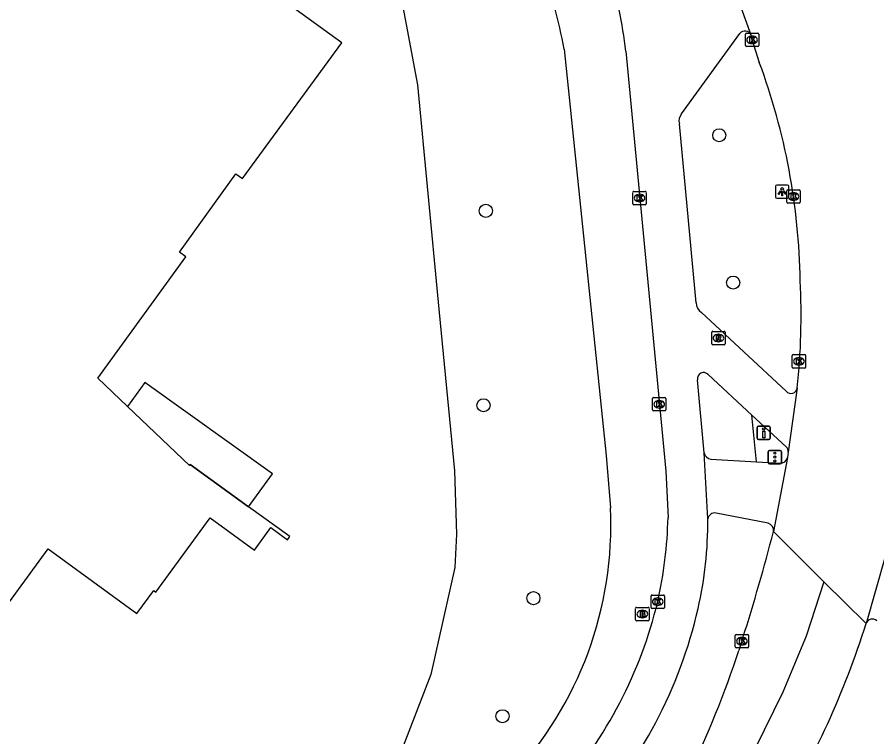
# Model space of a CAD drawing. Extents: x 159040 to 160094, y 381214 to 382518.
# Drawn here: x 159990.6 to 160055, y 382126.9 to 382180.7 of the extents above; entities that cross this region are included whole.
import ezdxf

# ---------------------------------------------------------------- set-up
doc = ezdxf.new("R2010")
doc.units = 0
for name, color, linetype in [('IMGEO_Berm_groen', 7, 'Continuous'), ('IMGEO_Boom', 7, 'Continuous'), ('IMGEO_Brandkraan', 7, 'Continuous'), ('IMGEO_Drukknoppaal', 7, 'Continuous'), ('IMGEO_Fietspad_gesloten', 7, 'Continuous'), ('IMGEO_Hek', 7, 'Continuous'), ('IMGEO_Kolk', 7, 'Continuous'), ('IMGEO_Lichtpunt', 7, 'Continuous'), ('IMGEO_Pand', 7, 'Continuous'), ('IMGEO_Pand_overbouw', 7, 'Continuous'), ('IMGEO_Rijbaan_regionaal_gesloten', 7, 'Continuous'), ('IMGEO_Rioolput', 7, 'Continuous'), ('IMGEO_Verkeerseiland_gesloten', 7, 'Continuous'), ('IMGEO_Verkeersregelinstallatiepaal', 7, 'Continuous'), ('IMGEO_Voetpad_gesloten', 7, 'Continuous'), ('IMGEO_Voetpad_open', 7, 'Continuous')]:
    doc.layers.add(name, color=color, linetype=linetype)

msp = doc.modelspace()

# ---------------------------------------------------------------- linework, layer by layer
at = {"layer": 'IMGEO_Berm_groen'}
msp.add_lwpolyline([(159996.562, 382212.688), (160000, 382209.509), (160011.539, 382198.625), (160016.035, 382191.866), (160018.833, 382185.122), (160020.599, 382175.649), (160022.159, 382159.391), (160023.372, 382146.763), (160023.519, 382142.04), (160023.401, 382139.539), (160021.602, 382131.53), (160019.399, 382125.831), (160015.533, 382119.639), (159991.772, 382088.461)], dxfattribs=at)
at = {"layer": 'IMGEO_Boom'}
for centre in [(160043.193, 382171.886), (160025.722, 382166.227), (160044.236, 382160.86), (160025.548, 382151.677), (160029.285, 382137.244), (160026.97, 382128.41)]:
    msp.add_circle(centre, 0.489, dxfattribs=at)
at = {"layer": 'IMGEO_Brandkraan'}
for p, q in [((160036.934, 382135.63), (160036.934, 382136.482)), ((160037.009, 382136.556), (160037.861, 382136.556)), ((160037.422, 382136.336), (160037.447, 382136.336)), ((160037.935, 382136.482), (160037.935, 382135.63)), ((160037.445, 382135.776), (160037.42, 382135.776)), ((160037.861, 382135.556), (160037.009, 382135.556))]:
    msp.add_line(p, q, dxfattribs=at)
for points in [[(160036.934, 382135.63), (160036.934, 382136.482)], [(160037.009, 382136.556), (160037.861, 382136.556)], [(160037.935, 382136.482), (160037.935, 382135.63)], [(160037.282, 382136.256), (160037.282, 382135.856), (160037.495, 382135.856)], [(160037.513, 382136.256), (160037.282, 382136.256)], [(160037.461, 382136.175), (160037.407, 382136.175), (160037.407, 382136.099)], [(160037.407, 382136.099), (160037.46, 382136.099)], [(160037.469, 382136.023), (160037.407, 382136.023), (160037.407, 382135.942)], [(160037.407, 382135.942), (160037.469, 382135.942)], [(160037.861, 382135.556), (160037.009, 382135.556)]]:
    msp.add_lwpolyline(points, dxfattribs=at)
for centre, radius, start, end in [((160037.011, 382136.48), 0.0765, 91.55205, 178.44795), ((160037.011, 382136.48), 0.0765, 91.55205, 178.44795), ((160037.859, 382136.48), 0.0765, 1.55205, 88.44795), ((160037.859, 382136.48), 0.0765, 1.55205, 88.44795), ((160037.462, 382136.137), 0.0379, 267.82845, 90.93552), ((160037.47, 382135.982), 0.0404, 269.87594, 90.50774), ((160037.501, 382136.107), 0.251, 268.66757, 293.53466), ((160037.517, 382136.111), 0.145, 59.4692, 91.53667), ((160037.542, 382136.158), 0.0922, 285.51372, 58.15012), ((160037.547, 382135.966), 0.105, 301.31148, 78.98903), ((160037.011, 382135.632), 0.0765, 181.55205, 268.44795), ((160037.011, 382135.632), 0.0765, 181.55205, 268.44795), ((160037.859, 382135.632), 0.0765, 271.55205, 358.44795), ((160037.859, 382135.632), 0.0765, 271.55205, 358.44795)]:
    msp.add_arc(centre, radius, start, end, dxfattribs=at)
for centre, major_axis, ratio, start_param, end_param in [((160037.421, 382136.056), (-0.387, 0.002), 0.722429, 4.712389, 7.853982), ((160037.446, 382136.056), (-0.39, 0.002), 0.717154, 1.570796, 4.712389)]:
    msp.add_ellipse(centre, major_axis=major_axis, ratio=ratio, start_param=start_param, end_param=end_param, dxfattribs=at)
at = {"layer": 'IMGEO_Drukknoppaal'}
for p, q in [((160046.022, 382149.222), (160046.022, 382150.022)), ((160046.022, 382150.022), (160046.022, 382149.222)), ((160046.122, 382150.122), (160046.912, 382150.122)), ((160046.912, 382150.122), (160046.122, 382150.122)), ((160047.012, 382150.022), (160047.012, 382149.222)), ((160047.012, 382149.222), (160047.012, 382150.022)), ((160046.912, 382149.122), (160046.122, 382149.122)), ((160046.122, 382149.122), (160046.912, 382149.122))]:
    msp.add_line(p, q, dxfattribs=at)
msp.add_lwpolyline([(160046.592, 382149.747), (160046.592, 382149.247), (160046.442, 382149.247), (160046.442, 382149.747), (160046.592, 382149.747)], dxfattribs=at)
msp.add_circle((160046.517, 382149.912), 0.085, dxfattribs=at)
for centre, start, end in [((160046.122, 382150.022), 90, 180), ((160046.122, 382150.022), 90, 180), ((160046.912, 382150.022), 0, 90), ((160046.912, 382150.022), 360, 90), ((160046.122, 382149.222), 180, 270), ((160046.122, 382149.222), 180, 270), ((160046.912, 382149.222), 270, 0), ((160046.912, 382149.222), 270, 0)]:
    msp.add_arc(centre, 0.1, start, end, dxfattribs=at)
at = {"layer": 'IMGEO_Fietspad_gesloten'}
for points in [[(160040.378, 382173.49), (160044.73, 382179.507)], [(160036.195, 382178.172), (160039.194, 382146.755), (160039.359, 382143.27)], [(160041.475, 382159.347), (160040.206, 382172.739)], [(160048.198, 382152.722), (160041.856, 382158.632)], [(160042.352, 382153.973), (160045.637, 382150.931)], [(160042.057, 382148.13), (160041.565, 382153.586)], [(160045.637, 382150.931), (160048.197, 382148.561)], [(160042.33, 382143.178), (160042.057, 382148.13)]]:
    msp.add_lwpolyline(points, dxfattribs=at)
for centre, radius, start, end in [((160002.63, 382174.353), 33.782, 6.49106, 17.15275), ((160045.113, 382179.181), 0.503, 25.41399, 139.62967), ((160040.987, 382172.955), 0.81, 138.72083, 195.47945), ((160042.309, 382159.333), 0.835, 179.01224, 237.09113), ((160042.012, 382153.671), 0.455, 41.61805, 190.75241), ((160048.557, 382153.048), 0.485, 222.23458, 350.86258), ((160047.923, 382148.218), 0.438, 353.40341, 51.40085), ((160007.424, 382144), 31.943, 347.30131, 358.6908), ((160013.73, 382142.855), 28.602, 347.0826, 0.64724), ((160006.048, 382144.874), 33.482, 318.65316, 346.35968), ((160007.367, 382144.334), 35.134, 317.29078, 347.05136)]:
    msp.add_arc(centre, radius, start, end, dxfattribs=at)
at = {"layer": 'IMGEO_Hek'}
for points in [[(159996.562, 382212.688), (160000, 382209.509), (160011.539, 382198.625), (160016.035, 382191.866), (160018.833, 382185.122), (160020.599, 382175.649), (160022.159, 382159.391)], [(160022.159, 382159.391), (160023.372, 382146.763), (160023.519, 382142.04), (160023.401, 382139.539), (160021.602, 382131.53), (160019.399, 382125.831), (160015.533, 382119.639), (159991.772, 382088.461)]]:
    msp.add_lwpolyline(points, dxfattribs=at)
at = {"layer": 'IMGEO_Kolk'}
for p, q in [((160045.151, 382178.595), (160045.151, 382179.447)), ((160045.226, 382179.521), (160046.078, 382179.521)), ((160046.152, 382179.447), (160046.152, 382178.595)), ((160045.639, 382179.301), (160045.664, 382179.301)), ((160046.078, 382178.521), (160045.226, 382178.521)), ((160045.662, 382178.741), (160045.637, 382178.741)), ((160036.729, 382166.76), (160036.729, 382167.612)), ((160036.804, 382167.686), (160037.656, 382167.686)), ((160037.217, 382167.466), (160037.242, 382167.466)), ((160037.73, 382167.612), (160037.73, 382166.76)), ((160048.246, 382166.877), (160048.246, 382167.729)), ((160048.321, 382167.803), (160049.173, 382167.803)), ((160048.734, 382167.583), (160048.759, 382167.583)), ((160049.247, 382167.729), (160049.247, 382166.877)), ((160037.656, 382166.686), (160036.804, 382166.686)), ((160037.24, 382166.906), (160037.215, 382166.906)), ((160049.173, 382166.803), (160048.321, 382166.803)), ((160048.757, 382167.023), (160048.732, 382167.023)), ((160048.659, 382154.539), (160048.659, 382155.391)), ((160048.734, 382155.465), (160049.586, 382155.465)), ((160049.147, 382155.245), (160049.172, 382155.245)), ((160049.66, 382155.391), (160049.66, 382154.539)), ((160049.586, 382154.465), (160048.734, 382154.465)), ((160049.17, 382154.685), (160049.145, 382154.685)), ((160038.202, 382151.326), (160038.202, 382152.178)), ((160038.277, 382152.252), (160039.129, 382152.252)), ((160038.69, 382152.032), (160038.715, 382152.032)), ((160039.203, 382152.178), (160039.203, 382151.326)), ((160039.129, 382151.252), (160038.277, 382151.252)), ((160038.713, 382151.472), (160038.688, 382151.472)), ((160038.085, 382136.552), (160038.085, 382137.404)), ((160038.16, 382137.478), (160039.012, 382137.478)), ((160038.573, 382137.258), (160038.598, 382137.258)), ((160039.086, 382137.404), (160039.086, 382136.552)), ((160039.012, 382136.478), (160038.16, 382136.478)), ((160038.596, 382136.698), (160038.571, 382136.698)), ((160044.391, 382133.598), (160044.391, 382134.45)), ((160044.466, 382134.524), (160045.318, 382134.524)), ((160045.392, 382134.45), (160045.392, 382133.598)), ((160044.902, 382133.744), (160044.877, 382133.744)), ((160044.879, 382134.304), (160044.904, 382134.304)), ((160045.318, 382133.524), (160044.466, 382133.524))]:
    msp.add_line(p, q, dxfattribs=at)
for points in [[(160045.151, 382178.595), (160045.151, 382179.447)], [(160045.226, 382179.521), (160046.078, 382179.521)], [(160046.152, 382179.447), (160046.152, 382178.595)], [(160045.472, 382179.221), (160045.595, 382179.221), (160045.595, 382179.07), (160045.725, 382179.221), (160045.889, 382179.221), (160045.743, 382179.07), (160045.896, 382178.821), (160045.744, 382178.821), (160045.659, 382178.985), (160045.595, 382178.918), (160045.595, 382178.821), (160045.472, 382178.821), (160045.472, 382179.221)], [(160046.078, 382178.521), (160045.226, 382178.521)], [(160036.729, 382166.76), (160036.729, 382167.612)], [(160036.804, 382167.686), (160037.656, 382167.686)], [(160037.05, 382167.386), (160037.173, 382167.386), (160037.173, 382167.235), (160037.303, 382167.386), (160037.467, 382167.386), (160037.321, 382167.235), (160037.474, 382166.986), (160037.322, 382166.986), (160037.237, 382167.15), (160037.173, 382167.083), (160037.173, 382166.986), (160037.05, 382166.986), (160037.05, 382167.386)], [(160037.73, 382167.612), (160037.73, 382166.76)], [(160048.246, 382166.877), (160048.246, 382167.729)], [(160048.321, 382167.803), (160049.173, 382167.803)], [(160048.567, 382167.503), (160048.69, 382167.503), (160048.69, 382167.352), (160048.82, 382167.503), (160048.984, 382167.503), (160048.838, 382167.352), (160048.991, 382167.103), (160048.839, 382167.103), (160048.754, 382167.267), (160048.69, 382167.2), (160048.69, 382167.103), (160048.567, 382167.103), (160048.567, 382167.503)], [(160049.247, 382167.729), (160049.247, 382166.877)], [(160037.656, 382166.686), (160036.804, 382166.686)], [(160049.173, 382166.803), (160048.321, 382166.803)], [(160048.659, 382154.539), (160048.659, 382155.391)], [(160048.734, 382155.465), (160049.586, 382155.465)], [(160048.98, 382155.165), (160049.103, 382155.165), (160049.103, 382155.014), (160049.233, 382155.165), (160049.397, 382155.165), (160049.251, 382155.014), (160049.404, 382154.765), (160049.252, 382154.765), (160049.167, 382154.929), (160049.103, 382154.862), (160049.103, 382154.765), (160048.98, 382154.765), (160048.98, 382155.165)], [(160049.66, 382155.391), (160049.66, 382154.539)], [(160049.586, 382154.465), (160048.734, 382154.465)], [(160038.202, 382151.326), (160038.202, 382152.178)], [(160038.277, 382152.252), (160039.129, 382152.252)], [(160038.523, 382151.952), (160038.646, 382151.952), (160038.646, 382151.801), (160038.776, 382151.952), (160038.94, 382151.952), (160038.794, 382151.801), (160038.947, 382151.552), (160038.795, 382151.552), (160038.71, 382151.716), (160038.646, 382151.649), (160038.646, 382151.552), (160038.523, 382151.552), (160038.523, 382151.952)], [(160039.203, 382152.178), (160039.203, 382151.326)], [(160039.129, 382151.252), (160038.277, 382151.252)], [(160038.085, 382136.552), (160038.085, 382137.404)], [(160038.16, 382137.478), (160039.012, 382137.478)], [(160038.406, 382137.178), (160038.529, 382137.178), (160038.529, 382137.027), (160038.659, 382137.178), (160038.823, 382137.178), (160038.677, 382137.027), (160038.83, 382136.778), (160038.678, 382136.778), (160038.593, 382136.942), (160038.529, 382136.875), (160038.529, 382136.778), (160038.406, 382136.778), (160038.406, 382137.178)], [(160039.086, 382137.404), (160039.086, 382136.552)], [(160039.012, 382136.478), (160038.16, 382136.478)], [(160044.391, 382133.598), (160044.391, 382134.45)], [(160044.466, 382134.524), (160045.318, 382134.524)], [(160045.392, 382134.45), (160045.392, 382133.598)], [(160044.712, 382134.224), (160044.835, 382134.224), (160044.835, 382134.073), (160044.965, 382134.224), (160045.129, 382134.224), (160044.983, 382134.073), (160045.136, 382133.824), (160044.984, 382133.824), (160044.899, 382133.988), (160044.835, 382133.921), (160044.835, 382133.824), (160044.712, 382133.824), (160044.712, 382134.224)], [(160045.318, 382133.524), (160044.466, 382133.524)]]:
    msp.add_lwpolyline(points, dxfattribs=at)
for centre, start, end in [((160045.228, 382179.445), 91.55205, 178.44795), ((160045.228, 382179.445), 91.55205, 178.44795), ((160046.076, 382179.445), 1.55205, 88.44795), ((160046.076, 382179.445), 1.55205, 88.44795), ((160045.228, 382178.597), 181.55205, 268.44795), ((160045.228, 382178.597), 181.55205, 268.44795), ((160046.076, 382178.597), 271.55205, 358.44795), ((160046.076, 382178.597), 271.55205, 358.44795), ((160036.806, 382167.61), 91.55205, 178.44795), ((160036.806, 382167.61), 91.55205, 178.44795), ((160037.654, 382167.61), 1.55205, 88.44795), ((160037.654, 382167.61), 1.55205, 88.44795), ((160048.323, 382167.727), 91.55205, 178.44795), ((160048.323, 382167.727), 91.55205, 178.44795), ((160049.171, 382167.727), 1.55205, 88.44795), ((160049.171, 382167.727), 1.55205, 88.44795), ((160036.806, 382166.762), 181.55205, 268.44795), ((160036.806, 382166.762), 181.55205, 268.44795), ((160037.654, 382166.762), 271.55205, 358.44795), ((160037.654, 382166.762), 271.55205, 358.44795), ((160048.323, 382166.879), 181.55205, 268.44795), ((160048.323, 382166.879), 181.55205, 268.44795), ((160049.171, 382166.879), 271.55205, 358.44795), ((160049.171, 382166.879), 271.55205, 358.44795), ((160048.736, 382155.389), 91.55205, 178.44795), ((160048.736, 382155.389), 91.55205, 178.44795), ((160049.584, 382155.389), 1.55205, 88.44795), ((160049.584, 382155.389), 1.55205, 88.44795), ((160048.736, 382154.541), 181.55205, 268.44795), ((160048.736, 382154.541), 181.55205, 268.44795), ((160049.584, 382154.541), 271.55205, 358.44795), ((160049.584, 382154.541), 271.55205, 358.44795), ((160038.279, 382152.176), 91.55205, 178.44795), ((160038.279, 382152.176), 91.55205, 178.44795), ((160039.127, 382152.176), 1.55205, 88.44795), ((160039.127, 382152.176), 1.55205, 88.44795), ((160038.279, 382151.328), 181.55205, 268.44795), ((160038.279, 382151.328), 181.55205, 268.44795), ((160039.127, 382151.328), 271.55205, 358.44795), ((160039.127, 382151.328), 271.55205, 358.44795), ((160038.162, 382137.402), 91.55205, 178.44795), ((160038.162, 382137.402), 91.55205, 178.44795), ((160039.01, 382137.402), 1.55205, 88.44795), ((160039.01, 382137.402), 1.55205, 88.44795), ((160038.162, 382136.554), 181.55205, 268.44795), ((160038.162, 382136.554), 181.55205, 268.44795), ((160039.01, 382136.554), 271.55205, 358.44795), ((160039.01, 382136.554), 271.55205, 358.44795), ((160044.468, 382134.448), 91.55205, 178.44795), ((160044.468, 382134.448), 91.55205, 178.44795), ((160045.316, 382134.448), 1.55205, 88.44795), ((160045.316, 382134.448), 1.55205, 88.44795), ((160044.468, 382133.6), 181.55205, 268.44795), ((160044.468, 382133.6), 181.55205, 268.44795), ((160045.316, 382133.6), 271.55205, 358.44795), ((160045.316, 382133.6), 271.55205, 358.44795)]:
    msp.add_arc(centre, 0.0765, start, end, dxfattribs=at)
for centre, major_axis, ratio, start_param, end_param in [((160045.638, 382179.021), (-0.387, 0.002), 0.722429, 4.712389, 7.853982), ((160045.663, 382179.021), (-0.39, 0.002), 0.717154, 1.570796, 4.712389), ((160037.216, 382167.186), (-0.387, 0.002), 0.722429, 4.712389, 7.853982), ((160037.241, 382167.186), (-0.39, 0.002), 0.717154, 1.570796, 4.712389), ((160048.733, 382167.303), (-0.387, 0.002), 0.722429, 4.712389, 7.853982), ((160048.758, 382167.303), (-0.39, 0.002), 0.717154, 1.570796, 4.712389), ((160049.146, 382154.965), (-0.387, 0.002), 0.722429, 4.712389, 7.853982), ((160049.171, 382154.965), (-0.39, 0.002), 0.717154, 1.570796, 4.712389), ((160038.689, 382151.752), (-0.387, 0.002), 0.722429, 4.712389, 7.853982), ((160038.714, 382151.752), (-0.39, 0.002), 0.717154, 1.570796, 4.712389), ((160038.572, 382136.978), (-0.387, 0.002), 0.722429, 4.712389, 7.853982), ((160038.597, 382136.978), (-0.39, 0.002), 0.717154, 1.570796, 4.712389), ((160044.878, 382134.024), (-0.387, 0.002), 0.722429, 4.712389, 7.853982), ((160044.903, 382134.024), (-0.39, 0.002), 0.717154, 1.570796, 4.712389)]:
    msp.add_ellipse(centre, major_axis=major_axis, ratio=ratio, start_param=start_param, end_param=end_param, dxfattribs=at)
at = {"layer": 'IMGEO_Lichtpunt'}
for p, q in [((160047.403, 382168.065), (160047.403, 382167.258)), ((160047.403, 382168.065), (160047.403, 382167.258)), ((160048.305, 382168.16), (160047.497, 382168.16)), ((160048.305, 382168.16), (160047.497, 382168.16)), ((160048.399, 382167.258), (160048.399, 382168.065)), ((160048.399, 382167.258), (160048.399, 382168.065)), ((160047.497, 382167.164), (160048.305, 382167.164)), ((160047.497, 382167.164), (160048.305, 382167.164))]:
    msp.add_line(p, q, dxfattribs=at)
for points in [[(160047.777, 382167.729), (160047.816, 382167.701), (160047.628, 382167.439), (160047.59, 382167.466), (160047.777, 382167.729)], [(160047.879, 382167.681), (160047.926, 382167.681), (160047.926, 382167.359), (160047.879, 382167.359), (160047.879, 382167.681)], [(160047.989, 382167.701), (160048.027, 382167.728), (160048.214, 382167.466), (160048.175, 382167.438), (160047.989, 382167.701)]]:
    msp.add_lwpolyline(points, dxfattribs=at)
msp.add_circle((160047.902, 382167.863), 0.0994, dxfattribs=at)
for centre, start, end in [((160047.497, 382168.065), 90, 180), ((160047.497, 382168.065), 90, 180), ((160048.305, 382168.065), 0, 90), ((160048.305, 382168.065), 0, 90), ((160047.497, 382167.258), 180, 270), ((160047.497, 382167.258), 180, 270), ((160048.305, 382167.258), 270, 0), ((160048.305, 382167.258), 270, 360)]:
    msp.add_arc(centre, 0.0946, start, end, dxfattribs=at)
at = {"layer": 'IMGEO_Pand'}
for points in [[(160003.589, 382147.246), (160003.536, 382147.173), (159998.902, 382151.585), (159996.676, 382153.704), (160003.262, 382162.777), (160002.785, 382163.124), (160007.022, 382168.987), (160007.498, 382168.639), (160014.945, 382178.804), (160006.201, 382185.134), (160008.49, 382188.267), (160000.779, 382193.901), (159998.498, 382190.779), (159997.501, 382191.479), (159991.475, 382183.231), (159990.195, 382181.478)], [(159987.158, 382132.997), (159992.951, 382140.932), (159999.602, 382136.086), (160000.861, 382137.816), (160001.033, 382137.702), (160005.078, 382143.265), (160008.403, 382140.847), (160009.622, 382142.523), (160010.876, 382141.614), (160011.053, 382141.852), (160007.965, 382144.083), (160003.589, 382147.246)]]:
    msp.add_lwpolyline(points, dxfattribs=at)
at = {"layer": 'IMGEO_Pand_overbouw'}
msp.add_lwpolyline([(160000.201, 382153.382), (159998.902, 382151.585), (160003.536, 382147.173), (160003.589, 382147.246), (160007.965, 382144.083), (160009.749, 382146.549)], close=True, dxfattribs=at)
at = {"layer": 'IMGEO_Rijbaan_regionaal_gesloten'}
for points in [[(160044.052, 382183.557), (160045.568, 382179.397)], [(160045.568, 382179.397), (160045.637, 382179.07), (160046.192, 382177.338)], [(160049.036, 382152.971), (160048.359, 382148.168)], [(160048.359, 382148.168), (160048.294, 382147.767)], [(160048.294, 382147.767), (160047.252, 382142.231)], [(160047.252, 382142.231), (160051.027, 382138.476)], [(160055.63, 382140.441), (160054.181, 382135.339)], [(160051.027, 382138.476), (160049.7, 382134.405), (160047.957, 382130.21), (160043.032, 382120.201), (160040.107, 382115.62), (160035.49, 382109.654), (160030.835, 382104.457), (160023.37, 382096.527), (160004.13, 382075.818), (159980.312, 382049.642), (159948.066, 382014.844), (159916.205, 381980.354), (159902.631, 381965.986), (159892.348, 381955.101), (159863.621, 381925.29)], [(160051.027, 382138.476), (160054.181, 382135.339)], [(160044.962, 382134.268), (160044.649, 382133.324)]]:
    msp.add_lwpolyline(points, dxfattribs=at)
for centre, radius, start, end in [((160000.001, 382160.232), 49.257, 0.88093, 20.32156), ((159997.038, 382158.384), 52.279, 354.05727, 2.85645), ((159899.332, 382180.459), 152.78, 342.40197, 345.50967), ((159989.907, 382155.747), 67.437, 328.77799, 342.38455), ((159976.716, 382155.413), 71.434, 333.89861, 341.98753)]:
    msp.add_arc(centre, radius, start, end, dxfattribs=at)
at = {"layer": 'IMGEO_Rioolput'}
for p, q in [((160042.629, 382156.284), (160042.629, 382157.136)), ((160042.704, 382157.21), (160043.556, 382157.21)), ((160043.117, 382156.99), (160043.142, 382156.99)), ((160043.63, 382157.136), (160043.63, 382156.284)), ((160043.14, 382156.43), (160043.115, 382156.43)), ((160043.556, 382156.21), (160042.704, 382156.21))]:
    msp.add_line(p, q, dxfattribs=at)
for points in [[(160042.629, 382156.284), (160042.629, 382157.136)], [(160042.704, 382157.21), (160043.556, 382157.21)], [(160043.218, 382156.908), (160042.966, 382156.91), (160042.966, 382156.51)], [(160043.63, 382157.136), (160043.63, 382156.284)], [(160042.966, 382156.51), (160043.09, 382156.51), (160043.09, 382156.672), (160043.101, 382156.672)], [(160043.144, 382156.829), (160043.09, 382156.829), (160043.09, 382156.748)], [(160043.09, 382156.748), (160043.142, 382156.748)], [(160043.148, 382156.643), (160043.219, 382156.51), (160043.359, 382156.51), (160043.294, 382156.636)], [(160043.556, 382156.21), (160042.704, 382156.21)]]:
    msp.add_lwpolyline(points, dxfattribs=at)
for centre, radius, start, end in [((160042.706, 382157.134), 0.0765, 91.55205, 178.44795), ((160042.706, 382157.134), 0.0765, 91.55205, 178.44795), ((160043.217, 382156.798), 0.109, 350.36119, 89.41601), ((160043.554, 382157.134), 0.0765, 1.55205, 88.44795), ((160043.554, 382157.134), 0.0765, 1.55205, 88.44795), ((160042.706, 382156.286), 0.0765, 181.55205, 268.44795), ((160042.706, 382156.286), 0.0765, 181.55205, 268.44795), ((160043.1, 382156.619), 0.0533, 26.02933, 88.69889), ((160043.126, 382156.937), 0.19, 274.7715, 282.96867), ((160043.15, 382156.733), 0.0964, 77.00612, 93.18647), ((160043.164, 382156.79), 0.0378, 276.66336, 79.67722), ((160043.215, 382156.798), 0.112, 277.58423, 350.98172), ((160043.199, 382156.583), 0.108, 29.51342, 73.79051), ((160043.554, 382156.286), 0.0765, 271.55205, 358.44795), ((160043.554, 382156.286), 0.0765, 271.55205, 358.44795)]:
    msp.add_arc(centre, radius, start, end, dxfattribs=at)
for centre, major_axis, ratio, start_param, end_param in [((160043.116, 382156.71), (-0.387, 0.002), 0.722429, 4.712389, 7.853982), ((160043.141, 382156.71), (-0.39, 0.002), 0.717154, 1.570796, 4.712389)]:
    msp.add_ellipse(centre, major_axis=major_axis, ratio=ratio, start_param=start_param, end_param=end_param, dxfattribs=at)
at = {"layer": 'IMGEO_Verkeerseiland_gesloten'}
msp.add_lwpolyline([(160045.983, 382147.445), (160045.637, 382150.931)], dxfattribs=at)
at = {"layer": 'IMGEO_Verkeersregelinstallatiepaal'}
for p, q in [((160046.859, 382147.403), (160046.859, 382148.203)), ((160046.859, 382148.203), (160046.859, 382147.403)), ((160046.959, 382148.303), (160047.749, 382148.303)), ((160047.749, 382148.303), (160046.959, 382148.303)), ((160047.849, 382148.203), (160047.849, 382147.403)), ((160047.849, 382147.403), (160047.849, 382148.203)), ((160047.749, 382147.303), (160046.959, 382147.303)), ((160046.959, 382147.303), (160047.749, 382147.303))]:
    msp.add_line(p, q, dxfattribs=at)
for centre in [(160047.354, 382148.093), (160047.354, 382147.803), (160047.354, 382147.513)]:
    msp.add_circle(centre, 0.085, dxfattribs=at)
for centre, start, end in [((160046.959, 382148.203), 90, 180), ((160046.959, 382148.203), 90, 180), ((160047.749, 382148.203), 0, 90), ((160047.749, 382148.203), 360, 90), ((160046.959, 382147.403), 180, 270), ((160046.959, 382147.403), 180, 270), ((160047.749, 382147.403), 270, 0), ((160047.749, 382147.403), 270, 0)]:
    msp.add_arc(centre, 0.1, start, end, dxfattribs=at)
at = {"layer": 'IMGEO_Voetpad_gesloten'}
msp.add_arc((160054.644, 382135.191), 0.486, 45.3839, 162.28581, dxfattribs=at)
at = {"layer": 'IMGEO_Voetpad_open'}
for points in [[(160031.585, 382178.328), (160034.736, 382147.921), (160035.049, 382143.994)], [(160042.563, 382147.651), (160045.983, 382147.445)], [(160045.983, 382147.445), (160047.748, 382147.339)], [(160046.858, 382142.845), (160042.955, 382143.612)]]:
    msp.add_lwpolyline(points, dxfattribs=at)
for centre, radius, start, end in [((159997.374, 382172.198), 34.755, 10.15856, 20.92353), ((160042.649, 382148.248), 0.604, 191.3119, 261.8284), ((160047.767, 382147.876), 0.538, 267.92645, 348.25813), ((160007.489, 382142.707), 27.59, 316.77501, 2.67453), ((160042.871, 382143.066), 0.552, 81.21772, 168.33451), ((160046.698, 382142.309), 0.559, 351.96736, 73.40871)]:
    msp.add_arc(centre, radius, start, end, dxfattribs=at)

doc.saveas('drawing.dxf')
